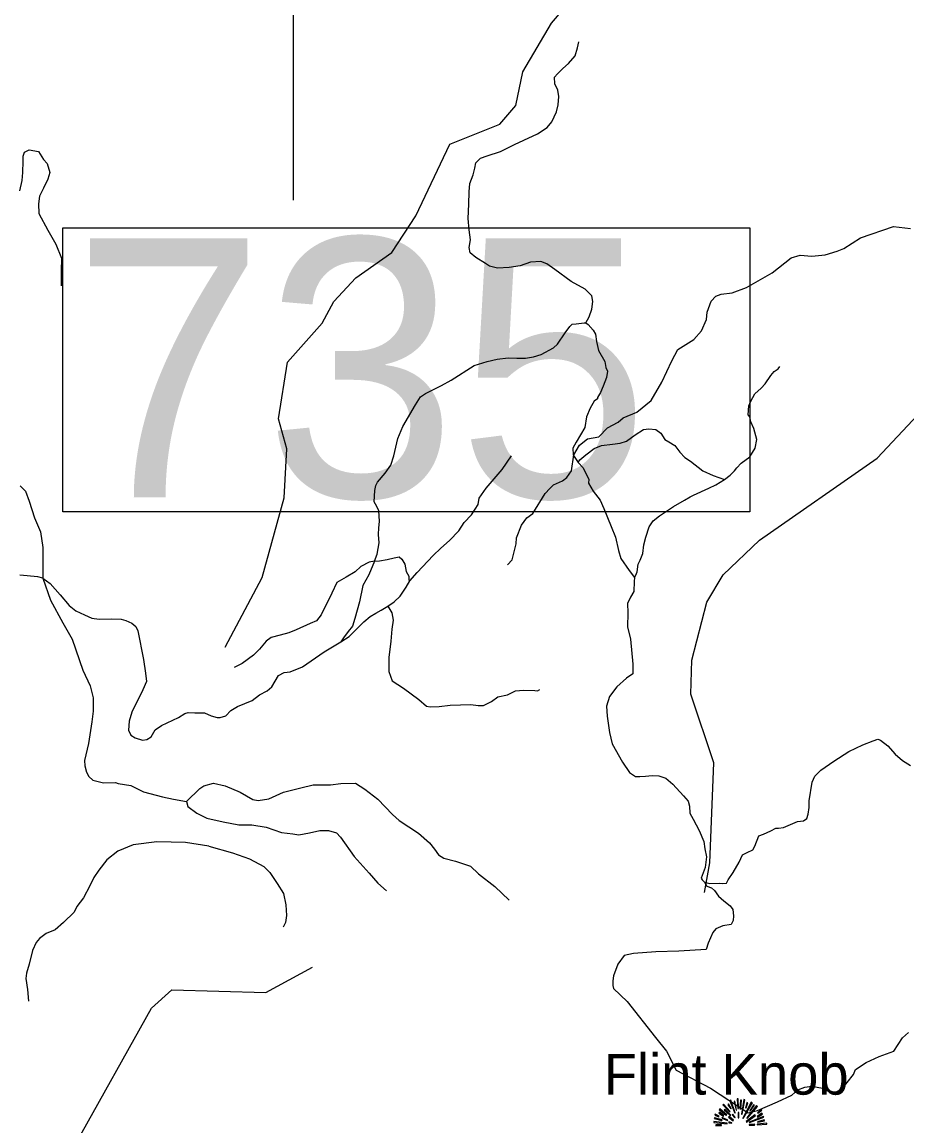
# Model space of a CAD drawing. Extents: x 1248089 to 1457196, y 820910 to 988753.
# Drawn here: x 1276511 to 1281298, y 895281 to 901250 of the extents above; entities that cross this region are included whole.
import ezdxf

# ---------------------------------------------------------------- set-up
doc = ezdxf.new("R2010")
doc.units = 0
for name, color, linetype in [('Exist Geographical Mountain Summit CELL', 7, 'Continuous'), ('Exist Geographical Mountain Summit Label', 7, 'Continuous'), ('Exist Hydrographic Misc Water Feature', 7, 'Continuous'), ('Exist Road Non-System Type 51', 7, 'Continuous'), ('Exist Road Secondary Structure Standard Bridge Number Label', 7, 'Continuous'), ('Exist Road Secondary Type 51 Attributed', 7, 'Continuous')]:
    doc.layers.add(name, color=color, linetype=linetype)

msp = doc.modelspace()

# ---------------------------------------------------------------- linework, layer by layer
at = {"layer": 'Exist Geographical Mountain Summit CELL'}
for points in [[(1280301.8, 895393.9), (1280337.7, 895356.4), (1280341.1, 895359), (1280305.8, 895398.6)], [(1280329.4, 895395.3), (1280345, 895373.5), (1280346.8, 895375), (1280333.4, 895399.3)], [(1280340.3, 895417.1), (1280366.5, 895350.3), (1280369.4, 895351.3), (1280345.4, 895419.7)], [(1280374.1, 895365.2), (1280376.6, 895365.9), (1280367.6, 895413.8), (1280363.2, 895412.7)], [(1280378.8, 895426.6), (1280382.9, 895374.6), (1280386.1, 895375), (1280384.7, 895427.6)], [(1280394.9, 895372.4), (1280398.8, 895372.4), (1280402.4, 895419.7), (1280397, 895419.7)], [(1280406.8, 895344.1), (1280421.7, 895421.1), (1280416.2, 895422.9), (1280403.5, 895344.8)], [(1280410.1, 895322.3), (1280413, 895320.5), (1280461.7, 895405.1), (1280456.2, 895408.8)], [(1280424.6, 895379.3), (1280427.9, 895378.2), (1280437.4, 895405.1), (1280432.6, 895406.9)], [(1280431.1, 895323.7), (1280433.3, 895321.5), (1280488.9, 895385.8), (1280484.9, 895390.6)], [(1280468.6, 895395.3), (1280447.5, 895361.9), (1280450.4, 895360.8), (1280472.9, 895392.1)], [(1280258.6, 895339.3), (1280281, 895330.6), (1280282.2, 895333.6), (1280260, 895344.5)], [(1280280.4, 895350.3), (1280306.1, 895333.9), (1280308.4, 895336.5), (1280283.2, 895354.2)], [(1280281.4, 895369.1), (1280321, 895338.6), (1280323.2, 895340.8), (1280285.1, 895373.5)], [(1280297.1, 895322.3), (1280327.6, 895310.3), (1280328.7, 895312.4), (1280299.3, 895326.3)], [(1280309.8, 895366.2), (1280342.5, 895337.2), (1280344.7, 895339.3), (1280312.7, 895371.3)], [(1280333.4, 895327.7), (1280358.5, 895308.8), (1280360.6, 895311.7), (1280335.9, 895331)], [(1280353, 895340.8), (1280366.9, 895324.4), (1280369, 895326.6), (1280356.3, 895343.7)], [(1280384.3, 895353.2), (1280385.7, 895324.1), (1280388.3, 895324.4), (1280388.3, 895353.5)], [(1280427.9, 895303.7), (1280429.7, 895301.2), (1280478.4, 895337.2), (1280475.2, 895341.5)], [(1280444.9, 895300.8), (1280446, 895298.6), (1280524.2, 895327.3), (1280522.4, 895332)], [(1280488.9, 895328.8), (1280516.5, 895343.7), (1280513.6, 895348.8), (1280487.5, 895331.4)], [(1280488.9, 895351.7), (1280490.8, 895349.2), (1280513.6, 895365.5), (1280510, 895369.1)], [(1280253, 895299), (1280325.1, 895292.1), (1280325.4, 895295), (1280253, 895304)], [(1280255.6, 895320.1), (1280297.1, 895310.6), (1280298.2, 895313.9), (1280256.8, 895324.8)], [(1280265.1, 895281.6), (1280294.9, 895283), (1280294.9, 895286.6), (1280264, 895286.6)], [(1280333.7, 895297.9), (1280350.8, 895295.7), (1280351.2, 895297.9), (1280334.5, 895302.2)], [(1280443.9, 895288.1), (1280443.9, 895285.2), (1280474, 895285.2), (1280474.8, 895290.3)], [(1280487.1, 895287), (1280539.5, 895290.3), (1280539.8, 895295), (1280487.5, 895290.3)], [(1280490.8, 895300.8), (1280527.5, 895307.4), (1280526, 895312.8), (1280489.3, 895303)]]:
    msp.add_lwpolyline(points, close=True, dxfattribs=at)
at = {"layer": 'Exist Hydrographic Misc Water Feature'}
for points in [[(1277609.1, 897868.6), (1277810.1, 898245.4), (1277929.1, 898676.3), (1277944, 898942), (1277898.1, 899103.8), (1277947.1, 899411.3), (1278135.1, 899621), (1278197.1, 899738), (1278317, 899866.9), (1278512, 900004), (1278642, 900201.8), (1278826.1, 900588.8), (1279096, 900698.2), (1279182.1, 900798.2), (1279220.1, 900981.3), (1279376, 901244.1), (1279513.1, 901405.5), (1279922.1, 901728.9), (1280138.1, 901691.7)], [(1279137.8, 898314), (1279162.5, 898341.5), (1279184.6, 898428.8), (1279185.3, 898460.8), (1279213.1, 898528.4), (1279242.1, 898568), (1279274.7, 898592.8), (1279341.4, 898699.8), (1279366, 898727.2), (1279386.5, 898746.5), (1279435.1, 898769.3), (1279457.6, 898787), (1279482.6, 898822.5), (1279496.7, 898910.1), (1279525.9, 898961.1), (1279570.7, 898996.4), (1279631, 899006.7), (1279678.3, 899055.8), (1279735.2, 899085.8), (1279763.7, 899109.1), (1279836.6, 899139.6), (1279914.2, 899203.7), (1279972.5, 899302.7), (1280025.4, 899417.3), (1280059, 899478.2), (1280144.4, 899532.3), (1280187.4, 899579.1), (1280213.1, 899640.9), (1280218.1, 899681), (1280239.5, 899740.4), (1280264.2, 899767.9), (1280292.5, 899778.8), (1280352.7, 899785.9), (1280429.5, 899813.9), (1280569.4, 899893.9), (1280671.4, 899974), (1280719.9, 899988.6), (1280783.8, 899983.2), (1280856.1, 899991.6), (1280920.6, 900010), (1280957, 900024.9), (1281046.5, 900083), (1281226.1, 900144.2), (1281318, 900134.1)], [(1280203.2, 896543), (1280232.2, 896703.2), (1280253.1, 897244.5), (1280129.2, 897614.7), (1280134.2, 897798.4), (1280216.1, 898111.9), (1280304.2, 898261.1), (1280500.1, 898447.6), (1281136.2, 898891.1), (1281633.1, 899419.6), (1281902.2, 899555.4), (1282053.2, 899542.5), (1282275.2, 899429.7), (1282542.2, 899430.9), (1282853.2, 899539.6), (1282998.2, 899651.6)], [(1274273.9, 889688.2), (1274756.2, 890375.3), (1274792.2, 890489.5), (1274707.2, 890757.1), (1274729.2, 890966.8), (1274842.2, 891154.9), (1275397.2, 891685.5), (1275649.2, 892094.1), (1275751.2, 892193.8), (1275885, 892502.1), (1276145.2, 892924.5), (1276371.2, 893652), (1276503.8, 893821.7), (1276647.2, 894037.1), (1276747.2, 894370), (1276801.2, 895186.3), (1277211.2, 895916.8), (1277321.1, 896016.3), (1277830.1, 896002.9), (1278083.2, 896138.9)]]:
    msp.add_lwpolyline(points, dxfattribs=at)
at = {"layer": 'Exist Road Non-System Type 51'}
for points in [[(1279561.4, 899622.9), (1279579.6, 899655.7), (1279594.2, 899696.4), (1279598.8, 899739.3), (1279594.2, 899768.7), (1279557, 899806), (1279482.4, 899846.7), (1279393.2, 899911.2), (1279349.1, 899941.7), (1279317.5, 899954.1), (1279261, 899951.9), (1279205.7, 899931.5), (1279146.9, 899922.5), (1279082.5, 899919.1), (1279039.6, 899930.4), (1279018.2, 899943.9), (1278965.1, 899976.7), (1278935, 900001.1), (1278929.4, 900030.5), (1278936.2, 900072.3), (1278930.5, 900126.6), (1278924.9, 900187.6), (1278928.3, 900264.5), (1278929.4, 900332.3), (1278933.9, 900376.7), (1278950.8, 900424.2), (1278959.9, 900459.2), (1278966.7, 900487.5), (1278990.4, 900513.5), (1279026.5, 900525.9), (1279098.8, 900549.6), (1279175.6, 900586.9), (1279225.3, 900611.8), (1279298.8, 900644.6), (1279351.8, 900679.6), (1279377.8, 900710.2), (1279401.5, 900763.3), (1279411.7, 900801.7), (1279415.1, 900846.9), (1279410.3, 900881.2), (1279393.4, 900916.2), (1279392.3, 900951.3), (1279406.9, 900970.5), (1279437.4, 900997.6), (1279467.9, 901024.8), (1279503, 901067.7), (1279516.5, 901109.5), (1279523.3, 901143.4)], [(1276499.2, 900336.6), (1276511.7, 900393), (1276514.9, 900436.9), (1276518, 900496.6), (1276518, 900524.8), (1276524.3, 900546.7), (1276549.3, 900559.3), (1276599.5, 900549.9), (1276627.7, 900506), (1276646.5, 900484), (1276662.2, 900436.9), (1276649.7, 900399.3), (1276627.7, 900352.2), (1276605.8, 900308.3), (1276599.5, 900267.5), (1276602.6, 900214.2), (1276649.7, 900124), (1276693.6, 900048.7), (1276724.9, 899973.4), (1276721.8, 899904.4), (1276721.8, 899822.8)], [(1278417.6, 898334.9), (1278431.5, 898373.1), (1278442.8, 898434.1), (1278439.4, 898479.3), (1278441.7, 898514.4), (1278445.1, 898548.3), (1278440.5, 898608.2), (1278423.6, 898643.2), (1278416.8, 898654.6), (1278419.1, 898716.7), (1278424.7, 898743.9), (1278434.7, 898762.4), (1278475.4, 898809.8), (1278505.9, 898852.8), (1278522.8, 898904.8), (1278544.3, 898998.6), (1278571.4, 899061.9), (1278639.2, 899179.5), (1278667.2, 899223.9), (1278694.4, 899240.8), (1278780.2, 899283.8), (1278833.3, 899313.2), (1278956.4, 899392.3), (1279027.6, 899414.9), (1279080.7, 899427.4), (1279141.7, 899434.1), (1279186.9, 899433), (1279234.3, 899431.9), (1279278.4, 899438.7), (1279319, 899451.1), (1279385.2, 899487.2), (1279407.8, 899508.7), (1279448.4, 899569.7), (1279474.4, 899603.7), (1279486.8, 899616.1), (1279508.3, 899618.4), (1279551.2, 899624), (1279561.4, 899622.9), (1279572.7, 899615), (1279600.9, 899583.3), (1279613.4, 899561.8), (1279617.9, 899522.3), (1279630.3, 899473.7), (1279663.1, 899414.9), (1279669.8, 899381), (1279678.7, 899361.5), (1279673.5, 899327.6), (1279655.3, 899280.8), (1279639.7, 899246.9), (1279624.7, 899219.3), (1279624.1, 899213.1), (1279605.9, 899200.1), (1279585.1, 899161), (1279564.2, 899114.2), (1279556.4, 899056.9), (1279509.1, 898977.9), (1279491, 898945.2), (1279492.1, 898909), (1279501.2, 898894.3), (1279520.4, 898868.3), (1279546.4, 898840), (1279569, 898794.8), (1279577.9, 898778.3), (1279574.5, 898755.6), (1279600.5, 898712.7), (1279637.8, 898664.1), (1279659.2, 898618.9), (1279698.8, 898522.8), (1279721.2, 898463.4), (1279738.2, 898392.2), (1279750.6, 898349.2), (1279795.8, 898283.7), (1279824, 898246.4), (1279821.6, 898225.3), (1279820.5, 898169.9), (1279802.4, 898139.4), (1279786.6, 898105.5), (1279787.8, 898055.8), (1279785.5, 897978.9), (1279802.4, 897913.3), (1279816, 897777.3), (1279814.9, 897725.3), (1279781, 897702.7), (1279729, 897655.2), (1279688.4, 897603.2), (1279672.5, 897550.1), (1279677.1, 897495.8), (1279688.6, 897407.2), (1279703.3, 897347.3), (1279759.8, 897247.9), (1279797.1, 897192.5), (1279829.8, 897171), (1279853.6, 897171), (1279882.9, 897172.1), (1279920.2, 897175.5), (1279956.4, 897173.2), (1279993.6, 897160.8), (1280032, 897129.2), (1280089.7, 897064.7), (1280115.1, 897037.2), (1280121.9, 897010)], [(1279824, 898246.4), (1279831.9, 898257.9), (1279838.7, 898277.1), (1279843.2, 898317.8), (1279855.6, 898340.4), (1279869.2, 898376.6), (1279874.9, 898422.9), (1279885, 898463.6), (1279903.1, 898520.1), (1279924.6, 898552.9), (1279959.6, 898580), (1280035.3, 898629.8), (1280094, 898663.7), (1280124.5, 898682.9), (1280143.7, 898690.8), (1280225.8, 898729.8), (1280264.2, 898747.9), (1280310.5, 898776.2), (1280342.1, 898798.8), (1280364.7, 898822.5), (1280378.3, 898839.5), (1280402.1, 898864.2), (1280449, 898898.1), (1280477.6, 898944.9), (1280485.4, 898991.8), (1280469.8, 899051.7), (1280454.2, 899088.1), (1280449, 899114.2), (1280439.1, 899125.7), (1280443.6, 899174.3), (1280452.7, 899200.3), (1280475.3, 899238.7), (1280509.2, 899269.2), (1280531.8, 899293), (1280561.1, 899338.2), (1280579.2, 899360.8), (1280600.7, 899374.3), (1280610.8, 899387.7)], [(1279520.4, 898868.3), (1279528.2, 898882.8), (1279560.9, 898908.8), (1279606.1, 898943.9), (1279645.7, 898959.7), (1279704.4, 898966.5), (1279747.3, 898972.1), (1279781.2, 898983.5), (1279827.5, 899018.5), (1279873.8, 899046.8), (1279900.9, 899050.1), (1279939.3, 899046.8), (1279966.5, 899026.4), (1279987.9, 898992.5), (1280010.5, 898978.9), (1280043.3, 898960.8), (1280069.2, 898924.7), (1280096.4, 898894.2), (1280126.9, 898876.1), (1280194.6, 898822.9), (1280249.4, 898797.4), (1280310.5, 898776.2)], [(1276624, 898241.8), (1276664, 898214.4), (1276717.1, 898153.3), (1276766.8, 898094.6), (1276801.8, 898065.2), (1276848.1, 898043.7), (1276887.7, 898026.7), (1276928.3, 898021.1), (1276997.2, 898022.2), (1277048.1, 898020), (1277071.8, 898013.2), (1277104.5, 897999.6), (1277126, 897981.5), (1277137.3, 897957.8), (1277167.8, 897802.9), (1277179.1, 897728.3), (1277184.7, 897684.2), (1277165.3, 897638.4), (1277105.4, 897518.6), (1277090.7, 897470), (1277087.3, 897420.2), (1277099.8, 897393.1), (1277123.5, 897379.5), (1277161.9, 897366.2), (1277186.7, 897369.6), (1277209.3, 897385.5), (1277230.8, 897421.6), (1277265.8, 897445.4), (1277357.3, 897489.5), (1277392.3, 897510.9), (1277410.4, 897516.6), (1277446.5, 897514.3), (1277497.4, 897514.3), (1277534.6, 897498.5), (1277566.3, 897489.5), (1277583.2, 897488.3), (1277612.6, 897497.4), (1277640.8, 897526.8), (1277677, 897548.2), (1277756, 897581), (1277794.8, 897611.5), (1277837.7, 897633), (1277862.6, 897654.4), (1277898.7, 897716.6), (1277929.2, 897732.4), (1277962, 897735.8), (1278028.6, 897763), (1278146.1, 897844.4), (1278235.3, 897898.6), (1278281.3, 897926.3), (1278321.9, 897968.1), (1278360.3, 898006.6), (1278394.2, 898034.8), (1278424.7, 898052.9), (1278453, 898068.7), (1278490.2, 898091.4), (1278524.1, 898115.1), (1278556.9, 898144.5), (1278589.6, 898193.1), (1278609.7, 898228.7), (1278648.1, 898273.9), (1278735.1, 898365.5), (1278775.7, 898405), (1278824.3, 898446.9), (1278873.8, 898498.3), (1278902.1, 898543.5), (1278941.6, 898584.2), (1278963.1, 898615.8), (1278977.8, 898641.8), (1278984.5, 898675.7), (1279021.8, 898728.9), (1279108.8, 898830.6), (1279159.6, 898904.1)], [(1278417.6, 898334.9), (1278389.7, 898328.3), (1278343.4, 898305.7), (1278314, 898277.5), (1278264.3, 898248.1), (1278214.6, 898218.7), (1278186.4, 898161), (1278129.9, 898044.6), (1278103.9, 898011.8), (1278070.1, 897997.1), (1277993.2, 897963.2), (1277954.2, 897947.6), (1277907.8, 897935.2), (1277858.1, 897921.6), (1277832.2, 897902.4), (1277796, 897859.5), (1277763.3, 897825.5), (1277702.3, 897780.3), (1277659.3, 897760)], [(1278417.6, 898334.9), (1278387.1, 898261.4), (1278355.5, 898202.6), (1278337.4, 898114.4), (1278311.4, 898025.1), (1278298.2, 897983.8), (1278275.6, 897954.4), (1278250.7, 897919.4), (1278235.3, 897898.6)], [(1278417.6, 898334.9), (1278444.7, 898337.1), (1278485.4, 898343.9), (1278523.8, 898353), (1278552, 898357.5), (1278565.6, 898345), (1278582.5, 898317.9), (1278589.3, 898278.4), (1278602.9, 898253.5), (1278602.9, 898234.3), (1278609.7, 898228.7)], [(1276624, 898241.8), (1276597.2, 898250.1), (1276498.9, 898259.2)], [(1278490.2, 898091.4), (1278512.1, 898055.6), (1278517.8, 898015.6), (1278512.1, 897966.1), (1278506.4, 897901.3), (1278495, 897813.6), (1278495, 897737.4), (1278514, 897687.9), (1278574.9, 897647.8), (1278656.8, 897586.9), (1278698.7, 897550.7), (1278719.6, 897546.9), (1278767.2, 897548.8), (1278826.3, 897556.4), (1278938.6, 897560.2), (1278978.6, 897554.5), (1279007.2, 897554.5), (1279051, 897575.4), (1279085.2, 897600.2), (1279136.6, 897611.6), (1279180.4, 897632.6), (1279224.2, 897636.4), (1279285.2, 897634.5), (1279300.4, 897632.6), (1279311.8, 897640.2)], [(1280121.9, 897010), (1280124.2, 896972.7), (1280142.2, 896938.8), (1280173.9, 896877.8), (1280198.7, 896817.9), (1280205.5, 896778.3), (1280214.5, 896735.3), (1280206.6, 896677.7), (1280184, 896620), (1280189.7, 896610.5), (1280202.1, 896598), (1280231.5, 896591.3), (1280284.6, 896593.5), (1280298.1, 896591.3), (1280321.9, 896593.5), (1280330.9, 896610.5), (1280358, 896651.2), (1280390.8, 896706.6), (1280407.7, 896746.1), (1280433.7, 896759.7), (1280464.2, 896773.3), (1280474.4, 896793.6), (1280496.9, 896849), (1280521.8, 896858), (1280561.3, 896877.2), (1280588, 896890.2), (1280603.8, 896891.3), (1280630.9, 896893.6), (1280680.6, 896915.1), (1280706.6, 896926.4), (1280738.2, 896929.8), (1280757.4, 896942.2), (1280763.1, 896966), (1280768.7, 897003.3), (1280769.9, 897038.3), (1280785.7, 897140), (1280800.4, 897171.7), (1280832, 897204.5), (1280903.2, 897253.1), (1280984.1, 897305.5), (1281059.8, 897341.7), (1281115.2, 897362.1), (1281140, 897371.1), (1281154.7, 897366.6), (1281194.2, 897336.1), (1281234.9, 897290.8), (1281273.3, 897255.8), (1281317.4, 897228.7)], [(1277031.1, 897132.9), (1277099.1, 897121.2), (1277168.5, 897086.5), (1277270.5, 897060), (1277329.7, 897047.7), (1277401.5, 897034.5), (1277473.1, 897106.1), (1277494, 897119.5), (1277546.1, 897133.5), (1277609.3, 897119.2), (1277690.9, 897084.5), (1277760.3, 897045.7), (1277788.9, 897039.5), (1277846, 897049.7), (1277925.6, 897084.5), (1278019.6, 897108), (1278086.3, 897125.1), (1278179.6, 897125.1), (1278235.8, 897131.4), (1278315.4, 897133.5), (1278366.2, 897102.3), (1278436.6, 897047), (1278514.7, 896965.1), (1278550.9, 896932.7), (1278655.6, 896864.1), (1278714.6, 896810.7), (1278742.4, 896776.6), (1278763.3, 896746.1), (1278791.9, 896729), (1278856.6, 896711.9), (1278936.6, 896685.2), (1278980.4, 896643.3), (1279068, 896574.7), (1279146.1, 896502.2)], [(1277401.5, 897034.5), (1277408.4, 897007), (1277456, 896972.7), (1277511.2, 896944.1), (1277598.8, 896925.1), (1277684.5, 896907.9), (1277755, 896907.9), (1277831.1, 896896.5), (1277914.9, 896867.9), (1277975.8, 896860.3), (1278008.2, 896854.6), (1278065.3, 896866), (1278122.5, 896877.4), (1278168.2, 896877.4), (1278211.9, 896866), (1278232.9, 896841.2), (1278307.2, 896738.3), (1278389, 896646.9), (1278436.6, 896593.5), (1278482.3, 896551.6)], [(1277520.7, 896793.6), (1277395.6, 896813.1), (1277239.5, 896816.9), (1277111.9, 896799.8), (1277030, 896765.5), (1276969.1, 896719.7), (1276927.2, 896664.5), (1276898.6, 896624.5), (1276877.7, 896578.7), (1276843.4, 896513.9), (1276807.2, 896466.3), (1276793.9, 896435.8), (1276734.9, 896380.6), (1276691.1, 896340.5), (1276641.6, 896321.5), (1276605.4, 896294.8), (1276588.3, 896271.9), (1276567.3, 896230), (1276550.2, 896155.7), (1276535.6, 896107.2), (1276531.8, 896078.6), (1276541.3, 896017.6), (1276545.1, 895954.7)], [(1277520.7, 896793.6), (1277648.8, 896757.8), (1277742.1, 896725.5), (1277818.3, 896683.5), (1277850.7, 896651.1), (1277890.7, 896592.1), (1277924.9, 896536.8), (1277938.3, 896475.8), (1277942.1, 896418.7), (1277936.4, 896380.6), (1277923, 896355.8)], [(1280202.1, 896598), (1280207.6, 896589.1), (1280215.5, 896576.7), (1280240.4, 896567.7), (1280256.2, 896553), (1280278.8, 896523.6), (1280308.1, 896498.7), (1280342, 896471.6), (1280356.7, 896451.2), (1280360.1, 896416.2), (1280357.8, 896391.3), (1280347.7, 896369.8), (1280301.4, 896363.1), (1280264.1, 896347.2), (1280248.3, 896326.9), (1280223.4, 896269.2), (1280212.1, 896235.3), (1280064.4, 896225.6), (1279940.4, 896222.6), (1279819.3, 896213.7), (1279769.1, 896201.9), (1279733.7, 896154.6), (1279710.1, 896092.6), (1279707.1, 896066), (1279707.1, 896039.4), (1279710.1, 896024.6), (1279783.9, 895953.7), (1279937.4, 895758.7), (1279996.5, 895684.9), (1280049.6, 895581.5)], [(1280940.8, 895472.7), (1281008.7, 895558.4), (1281020.5, 895585), (1281076.6, 895623.4), (1281147.4, 895655.9), (1281227.1, 895685.5), (1281274.4, 895756.4), (1281306.9, 895785.9)], [(1280049.6, 895581.5), (1280235.6, 895484), (1280439.3, 895351)], [(1280439.3, 895351), (1280489, 895363.4), (1280598.3, 895410.7), (1280675, 895446.2), (1280707.5, 895475.7), (1280745.9, 895490.5), (1280784.3, 895496.4), (1280840.4, 895484.6), (1280846.3, 895484.6), (1280869.9, 895469.8), (1280911.2, 895463.9), (1280940.8, 895472.7)]]:
    msp.add_lwpolyline(points, dxfattribs=at)
at = {"layer": 'Exist Road Secondary Structure Standard Bridge Number Label'}
msp.add_line((1277978.6, 903019), (1277978.6, 900286.3), dxfattribs=at)
msp.add_lwpolyline([(1276732, 900137.6), (1280447.9, 900137.6), (1280447.9, 898601.2), (1276732, 898601.2)], close=True, dxfattribs=at)
at = {"layer": 'Exist Road Secondary Type 51 Attributed'}
for points in [[(1276500.1, 898742.5), (1276530, 898713.9), (1276549.5, 898658.8), (1276578.7, 898569), (1276610, 898493.3), (1276624.1, 898408.9), (1276623, 898277.5), (1276624, 898241.8), (1276665.1, 898123.6), (1276731, 898000.3), (1276783, 897913.1), (1276839.2, 897745.5), (1276880, 897660.6), (1276895.2, 897595.7), (1276896.3, 897523.3), (1276888.7, 897465.9), (1276870.3, 897349.1), (1276848.8, 897257.1)], [(1276848.8, 897257.1), (1276850.9, 897227.9), (1276860.6, 897193.3), (1276872.5, 897169.5), (1276893.1, 897150), (1276951.4, 897135.9), (1277016.3, 897137), (1277031.1, 897132.9)]]:
    msp.add_lwpolyline(points, dxfattribs=at)

# ---------------------------------------------------------------- texts
at = {"layer": 'Exist Geographical Mountain Summit Label'}
msp.add_text('Flint Knob', height=220, dxfattribs=at).set_placement((1279658.1, 895449.9))
at = {"layer": 'Exist Road Secondary Structure Standard Bridge Number Label'}
msp.add_text('735', height=1400, dxfattribs=at).set_placement((1276782.1, 898680.3))

doc.saveas('drawing.dxf')
